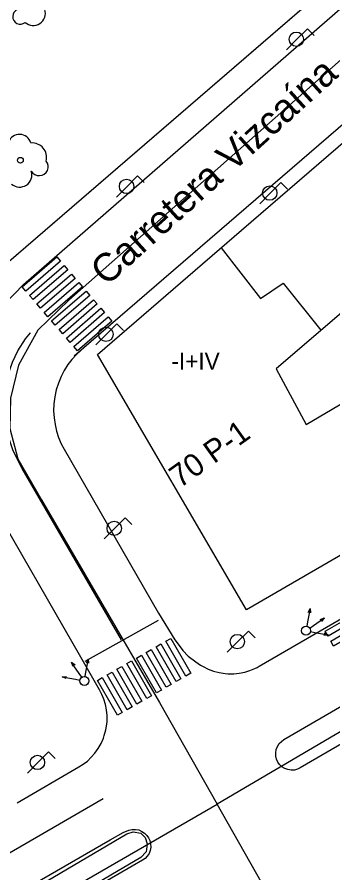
# Model space of a CAD drawing. Extents: x 282771 to 285132, y 4823109 to 4825496.
# Drawn here: x 283823 to 283851, y 4823796.3 to 4823872.2 of the extents above; entities that cross this region are included whole.
import ezdxf

# ---------------------------------------------------------------- set-up
doc = ezdxf.new("R2010")
doc.units = 0
for name, color, linetype in [('ACERA-BORDILLO', 7, 'Continuous'), ('ARBOL', 7, 'Continuous'), ('BORDILLO', 7, 'Continuous'), ('CALLE-EJE', 7, 'Continuous'), ('CALLE-TEXTO', 7, 'Continuous'), ('EDIFICIO', 7, 'Continuous'), ('FAROLA', 7, 'Continuous'), ('INTERIOR-EDIFICIO', 7, 'Continuous'), ('MEDIANERA', 7, 'Continuous'), ('NUM-PORTAL', 7, 'Continuous'), ('PARQUE-JARDIN-AREA', 7, 'Continuous'), ('PASO-PEATONES', 7, 'Continuous'), ('SEMAFORO', 7, 'Continuous'), ('SENAL-VIARIA', 7, 'Continuous'), ('TXT-ALTURA-EDIFICIO', 7, 'Continuous'), ('ZONA-VERDE', 7, 'Continuous')]:
    doc.layers.add(name, color=color, linetype=linetype)

msp = doc.modelspace()

# ---------------------------------------------------------------- linework, layer by layer
at = {"layer": 'ACERA-BORDILLO'}
msp.add_line((283823.611, 4823848.511), (283854.814, 4823875.73), dxfattribs=at)
for points in [[(283859.453, 4823869.204), (283828.081, 4823842.156)], [(283823.611, 4823848.511), (283821.907, 4823846.761), (283821.143, 4823845.753), (283820.455, 4823844.662), (283819.854, 4823843.498), (283819.352, 4823842.271), (283818.957, 4823840.995), (283818.677, 4823839.683), (283818.515, 4823838.351), (283818.472, 4823837.016), (283818.548, 4823835.692), (283818.737, 4823834.396), (283819.033, 4823833.141), (283819.427, 4823831.938), (283820.468, 4823829.729)], [(283828.701, 4823842.69), (283828.288, 4823842.304), (283827.898, 4823841.875), (283827.538, 4823841.404), (283827.213, 4823840.895), (283826.929, 4823840.35), (283826.691, 4823839.776), (283826.504, 4823839.179), (283826.371, 4823838.564), (283826.293, 4823837.94), (283826.272, 4823837.314), (283826.306, 4823836.694), (283826.394, 4823836.086), (283826.532, 4823835.498), (283826.716, 4823834.934), (283826.942, 4823834.4), (283827.203, 4823833.899), (283835.561, 4823819.366), (283837.034, 4823817.012), (283837.578, 4823816.26), (283837.721, 4823816.076), (283838.217, 4823815.57), (283838.891, 4823815.071), (283839.3, 4823814.778), (283839.522, 4823814.652), (283839.98, 4823814.421), (283840.462, 4823814.236), (283840.963, 4823814.102), (283841.473, 4823814.021), (283841.73, 4823813.994), (283842.241, 4823813.992), (283842.741, 4823814.041), (283843.224, 4823814.138), (283843.684, 4823814.277), (283844.115, 4823814.454), (283844.315, 4823814.558), (283844.515, 4823814.663), (283855.885, 4823821.26)], [(283823.023, 4823802.55), (283828.519, 4823805.739), (283828.898, 4823805.982), (283829.265, 4823806.268), (283829.613, 4823806.596), (283829.936, 4823806.966), (283830.226, 4823807.375), (283830.478, 4823807.817), (283830.686, 4823808.288), (283830.765, 4823808.534), (283830.898, 4823809.033), (283830.979, 4823809.541), (283831.006, 4823809.797), (283831.008, 4823810.306), (283830.959, 4823810.805), (283830.863, 4823811.286), (283830.725, 4823811.745), (283830.549, 4823812.175), (283830.342, 4823812.574), (283830.109, 4823812.977), (283829.507, 4823814.018), (283828.673, 4823815.462), (283820.468, 4823829.729)]]:
    msp.add_lwpolyline(points, dxfattribs=at)
at = {"layer": 'ARBOL'}
msp.add_circle((283823.32, 4823859.525), 0.255, dxfattribs=at)
for centre, radius, start, end in [((283823.314, 4823872.261), 0.672, 113.73672, 309.4725), ((283824.454, 4823872.561), 1.086, 228.95447, 17.92796), ((283823.25, 4823860.785), 1.038, 15.64228, 161.38435), ((283824.38, 4823859.785), 1.272, 345.03273, 95.79925), ((283824.99, 4823858.955), 0.797, 208.96246, 38.99103), ((283823.26, 4823858.235), 1.086, 228.95447, 17.92796)]:
    msp.add_arc(centre, radius, start, end, dxfattribs=at)
at = {"layer": 'BORDILLO'}
for points in [[(283910.442, 4823841.796), (283848.145, 4823805.65), (283847.904, 4823805.538), (283847.632, 4823805.47), (283847.339, 4823805.456), (283847.044, 4823805.503), (283846.764, 4823805.609), (283846.517, 4823805.766), (283846.314, 4823805.961), (283846.161, 4823806.177), (283846.049, 4823806.418), (283845.98, 4823806.691), (283845.966, 4823806.983), (283846.013, 4823807.279), (283846.119, 4823807.558), (283846.277, 4823807.805), (283846.471, 4823808.008), (283846.688, 4823808.162), (283908.985, 4823844.308)], [(283819.843, 4823792.692), (283831.283, 4823799.266), (283832.427, 4823799.94), (283832.927, 4823800.132), (283833.229, 4823800.204), (283833.525, 4823800.208), (283833.842, 4823800.156), (283834.088, 4823800.018), (283834.335, 4823799.861), (283834.538, 4823799.666), (283834.692, 4823799.45), (283834.803, 4823799.209), (283834.872, 4823798.936), (283834.886, 4823798.644), (283834.839, 4823798.348), (283834.733, 4823798.069), (283834.576, 4823797.822), (283834.381, 4823797.619), (283834.164, 4823797.465), (283693.206, 4823715.678)]]:
    msp.add_lwpolyline(points, dxfattribs=at)
at = {"layer": 'CALLE-EJE'}
for points in [[(283862.454, 4823877.901), (283827.624, 4823847.108), (283824.873, 4823844.461), (283823.161, 4823841.347), (283822.434, 4823838.441), (283822.382, 4823835.742), (283823.109, 4823833.043), (283825.185, 4823829.41), (283835.668, 4823811.453), (283840.771, 4823802.437)], [(283896.64, 4823835.235), (283869.799, 4823819.478), (283840.771, 4823802.437)], [(283685.293, 4823712.647), (283840.771, 4823802.436)], [(283904.71, 4823689.628), (283840.771, 4823802.437)]]:
    msp.add_lwpolyline(points, dxfattribs=at)
at = {"layer": 'EDIFICIO'}
msp.add_lwpolyline([(283830.175, 4823842.294), (283842.935, 4823853.315), (283861.575, 4823869.405), (283883.755, 4823843.055), (283873.005, 4823836.825), (283866.944, 4823833.325), (283862.607, 4823830.81), (283858.164, 4823828.235), (283852.084, 4823824.714), (283843.364, 4823819.664), (283830.175, 4823842.294)], dxfattribs=at)
at = {"layer": 'FAROLA'}
for p, q in [((283848.781, 4823871.186), (283847.841, 4823870.256)), ((283849.371, 4823870.596), (283848.781, 4823871.186)), ((283847.841, 4823870.256), (283846.911, 4823869.316)), ((283833.721, 4823858.136), (283832.781, 4823857.206)), ((283834.311, 4823857.546), (283833.721, 4823858.136)), ((283832.781, 4823857.206), (283831.851, 4823856.266)), ((283846.421, 4823857.546), (283845.481, 4823856.616)), ((283847.011, 4823856.956), (283846.421, 4823857.546)), ((283845.481, 4823856.616), (283844.551, 4823855.676)), ((283831.891, 4823845.026), (283830.951, 4823844.096)), ((283832.481, 4823844.436), (283831.891, 4823845.026)), ((283830.951, 4823844.096), (283830.021, 4823843.156)), ((283832.624, 4823827.824), (283831.684, 4823826.894)), ((283833.214, 4823827.234), (283832.624, 4823827.824)), ((283831.684, 4823826.894), (283830.754, 4823825.954)), ((283843.544, 4823817.782), (283842.604, 4823816.853)), ((283844.134, 4823817.193), (283843.544, 4823817.782)), ((283842.604, 4823816.853), (283841.674, 4823815.913)), ((283825.818, 4823807.069), (283824.878, 4823806.139)), ((283826.407, 4823806.479), (283825.818, 4823807.069)), ((283824.878, 4823806.139), (283823.948, 4823805.199))]:
    msp.add_line(p, q, dxfattribs=at)
for centre in [(283847.801, 4823870.256), (283832.741, 4823857.206), (283845.441, 4823856.616), (283830.911, 4823844.096), (283831.644, 4823826.894), (283842.564, 4823816.853), (283824.838, 4823806.139)]:
    msp.add_circle(centre, 0.637, dxfattribs=at)
at = {"layer": 'INTERIOR-EDIFICIO'}
msp.add_lwpolyline([(283848.664, 4823836.095), (283866.955, 4823846.875), (283861.165, 4823854.035), (283845.995, 4823841.045), (283848.664, 4823836.095)], dxfattribs=at)
at = {"layer": 'MEDIANERA'}
msp.add_lwpolyline([(283841.138, 4823851.763), (283844.631, 4823847.256), (283846.641, 4823848.626), (283849.979, 4823844.456)], dxfattribs=at)
at = {"layer": 'PARQUE-JARDIN-AREA'}
msp.add_lwpolyline([(283728.041, 4823827.883), (283730.641, 4823830.661), (283732.016, 4823831.84), (283745.833, 4823816.067), (283838.477, 4823896.142), (283853.871, 4823877.753), (283821.415, 4823849.784), (283818.024, 4823845.784), (283817.33, 4823844.721), (283816.785, 4823843.548), (283816.303, 4823842.103), (283815.882, 4823840.206), (283815.542, 4823838.304), (283810.304, 4823834.874), (283778.974, 4823816.824), (283793.604, 4823791.683), (283763.272, 4823774.291), (283760.222, 4823772.248)], close=True, dxfattribs=at)
at = {"layer": 'PASO-PEATONES'}
for points in [[(283823.48, 4823848.302), (283826.544, 4823850.949), (283826.871, 4823850.571), (283823.807, 4823847.924)], [(283824.134, 4823847.545), (283827.198, 4823850.192), (283827.525, 4823849.814), (283824.46, 4823847.167)], [(283824.787, 4823846.789), (283827.851, 4823849.435), (283828.178, 4823849.057), (283825.114, 4823846.41)], [(283825.441, 4823846.032), (283828.505, 4823848.679), (283828.832, 4823848.3), (283825.768, 4823845.653)], [(283826.095, 4823845.275), (283829.159, 4823847.922), (283829.486, 4823847.543), (283826.421, 4823844.897)], [(283826.748, 4823844.518), (283829.812, 4823847.165), (283830.139, 4823846.787), (283827.075, 4823844.14)], [(283827.402, 4823843.761), (283830.466, 4823846.408), (283830.793, 4823846.03), (283827.729, 4823843.383)], [(283828.056, 4823843.005), (283831.12, 4823845.651), (283831.447, 4823845.273), (283828.382, 4823842.626)], [(283854.943, 4823819.838), (283850.606, 4823817.334), (283850.363, 4823817.771), (283854.7, 4823820.275)], [(283855.429, 4823818.964), (283851.093, 4823816.46), (283850.849, 4823816.897), (283855.186, 4823819.401)], [(283836.656, 4823817.14), (283838.429, 4823814.05), (283837.996, 4823813.801), (283836.222, 4823816.891)], [(283834.921, 4823816.144), (283836.695, 4823813.054), (283836.261, 4823812.805), (283834.488, 4823815.896)], [(283835.789, 4823816.642), (283837.562, 4823813.552), (283837.128, 4823813.303), (283835.355, 4823816.393)], [(283834.054, 4823815.647), (283835.827, 4823812.557), (283835.394, 4823812.308), (283833.62, 4823815.398)], [(283832.319, 4823814.651), (283834.093, 4823811.561), (283833.659, 4823811.312), (283831.886, 4823814.402)], [(283833.187, 4823815.149), (283834.96, 4823812.059), (283834.526, 4823811.81), (283832.753, 4823814.9)], [(283831.452, 4823814.154), (283833.225, 4823811.063), (283832.792, 4823810.815), (283831.018, 4823813.905)], [(283830.585, 4823813.656), (283832.358, 4823810.566), (283831.924, 4823810.317), (283830.151, 4823813.407)]]:
    msp.add_lwpolyline(points, close=True, dxfattribs=at)
at = {"layer": 'SEMAFORO'}
for p, q in [((283849.023, 4823819.787), (283848.801, 4823818.608)), ((283848.855, 4823819.433), (283849.023, 4823819.787)), ((283849.023, 4823819.787), (283849.051, 4823819.396)), ((283848.801, 4823818.608), (283848.727, 4823818.215)), ((283849.307, 4823818.269), (283850.3, 4823818.947)), ((283849.921, 4823818.825), (283850.3, 4823818.947)), ((283850.048, 4823818.638), (283850.3, 4823818.947)), ((283848.98, 4823818.045), (283849.307, 4823818.269)), ((283849.046, 4823817.748), (283849.439, 4823817.674)), ((283849.439, 4823817.674), (283850.619, 4823817.452)), ((283850.264, 4823817.62), (283850.619, 4823817.452)), ((283850.227, 4823817.424), (283850.619, 4823817.452)), ((283828.546, 4823814.023), (283827.868, 4823815.015)), ((283827.99, 4823814.636), (283827.868, 4823815.015)), ((283828.177, 4823814.764), (283827.868, 4823815.015)), ((283829.141, 4823814.155), (283829.363, 4823815.334)), ((283829.194, 4823814.979), (283829.363, 4823815.334)), ((283829.391, 4823814.942), (283829.363, 4823815.334)), ((283828.769, 4823813.696), (283828.546, 4823814.023)), ((283829.067, 4823813.762), (283829.141, 4823814.155)), ((283827.027, 4823813.739), (283827.419, 4823813.767)), ((283827.027, 4823813.739), (283828.206, 4823813.517)), ((283827.382, 4823813.57), (283827.027, 4823813.739)), ((283828.206, 4823813.517), (283828.6, 4823813.443))]:
    msp.add_line(p, q, dxfattribs=at)
for centre in [(283848.653, 4823817.822), (283828.993, 4823813.369)]:
    msp.add_circle(centre, 0.4, dxfattribs=at)
at = {"layer": 'SENAL-VIARIA'}
for points in [[(283823.494, 4823832.188), (283822.672, 4823833.775), (283822.287, 4823834.905), (283822.056, 4823835.984), (283821.928, 4823837.062), (283821.877, 4823838.192), (283821.928, 4823839.168), (283822.185, 4823840.349), (283822.621, 4823841.633), (283823.083, 4823842.634), (283823.776, 4823843.687), (283824.212, 4823844.226), (283824.212, 4823844.226)], [(283832.297, 4823817.013), (283823.494, 4823832.188)], [(283829.063, 4823815.113), (283835.583, 4823818.759)], [(283830.653, 4823802.914), (283700.335, 4823727.388)]]:
    msp.add_lwpolyline(points, dxfattribs=at)
at = {"layer": 'ZONA-VERDE'}
for p, q in [((283825.703, 4823795.645), (283832.771, 4823799.807)), ((283832.771, 4823799.807), (283833.339, 4823799.992)), ((283833.339, 4823799.992), (283833.998, 4823799.873)), ((283833.998, 4823799.873), (283834.395, 4823799.5)), ((283834.395, 4823799.5), (283834.569, 4823798.936)), ((283834.569, 4823798.936), (283834.466, 4823798.214)), ((283834.466, 4823798.214), (283834.001, 4823797.719)), ((283834.001, 4823797.719), (283826.933, 4823793.557))]:
    msp.add_line(p, q, dxfattribs=at)
msp.add_lwpolyline([(283844.753, 4823881.207), (283850.248, 4823874.631), (283821.415, 4823849.784)], dxfattribs=at)

# ---------------------------------------------------------------- texts
at = {"layer": 'CALLE-TEXTO'}
msp.add_text('Carretera Vizcaína', height=2.5, rotation=42.11265, dxfattribs=at).set_placement((283830.961, 4823848.3))
at = {"layer": 'NUM-PORTAL'}
msp.add_text('70 P-1', height=2, rotation=35.61199, dxfattribs=at).set_placement((283837.463, 4823830.405))
at = {"layer": 'TXT-ALTURA-EDIFICIO'}
msp.add_text('-I+IV', height=1.5, rotation=0.00004, dxfattribs=at).set_placement((283836.709, 4823840.966))

doc.saveas('drawing.dxf')
